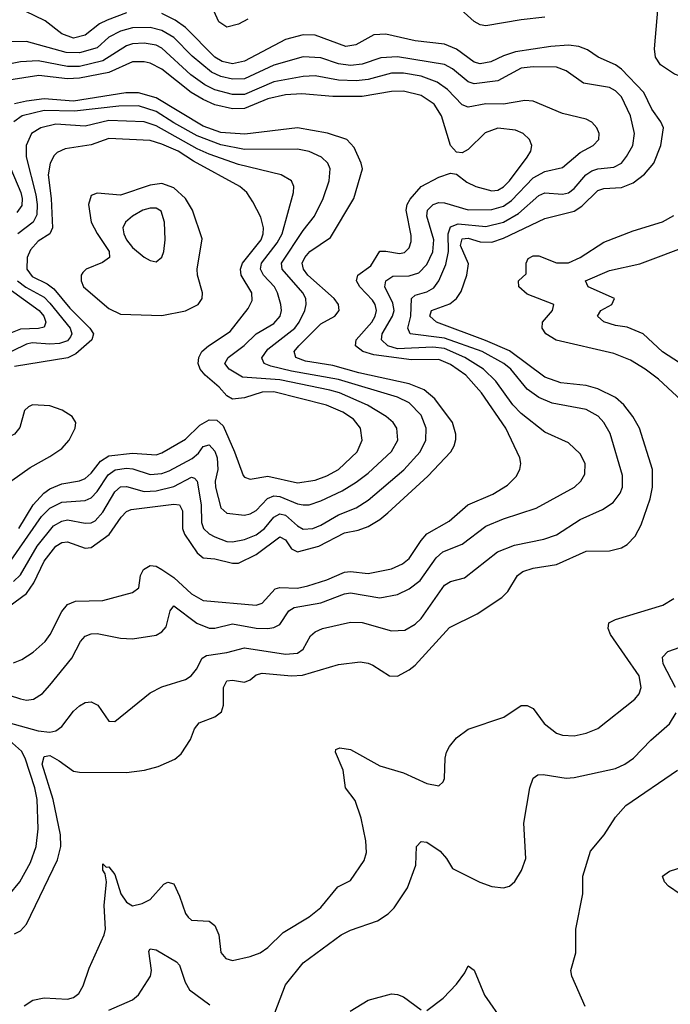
# Model space of a CAD drawing. Header units: inches. Extents: x 884549 to 1028252, y 526810 to 653624.
# Tile 727 of 1056: x 990187 to 992396, y 603555 to 606897. Entities that reach past the tile are written whole.
import ezdxf

# ---------------------------------------------------------------- set-up
doc = ezdxf.new("R2010")
doc.units = ezdxf.units.IN
doc.header["$MEASUREMENT"] = 0
doc.layers.add('A9690', color=7, linetype='Continuous')

msp = doc.modelspace()

# ---------------------------------------------------------------- linework, layer by layer
at = {"layer": 'A9690', "color": 5}
for points, elevation in [([(990961.6, 606898.4), (990930, 606881.4), (990890, 606871.9), (990863.4, 606890), (990833.6, 606953.6)], 2280), ([(991970, 606905.5), (991890, 606896.5), (991770, 606875.4), (991750, 606879.3), (991730, 606890.3), (991650, 606962.8)], 2280), ([(993090, 606938.8), (992994.6, 606825.4), (992930, 606787.5), (992800, 606700), (992756.5, 606683.5), (992690, 606679.3), (992610, 606649.4), (992572.5, 606652.5), (992531.6, 606690), (992517, 606697), (992490, 606702.4), (992430, 606704.5), (992410, 606711.3), (992363.3, 606743.4), (992345.4, 606770), (992342.3, 606797.7), (992356.9, 606970)], 2280), ([(990170, 603793.5), (990190, 603804.2), (990210, 603826.5), (990315.4, 604044.6), (990327.2, 604090), (990325.5, 604130), (990300.8, 604250), (990263.8, 604370), (990270, 604396.1), (990290, 604398.7), (990321.6, 604381.6), (990370, 604346), (990390, 604342.6), (990550, 604342), (990610.8, 604349.2), (990657.7, 604362.3), (990713.5, 604386.5), (990735.4, 604404.6), (990767, 604453), (990780.8, 604490), (990796.8, 604510), (990850, 604530.9), (990872.9, 604547.1), (990879.6, 604570), (990879.4, 604630), (990890, 604653.1), (990910, 604655.3), (990950, 604648), (990970, 604656.6), (990990, 604672.7), (991010, 604679.2), (991110, 604670.1), (991147.9, 604672.1), (991270, 604708), (991343.1, 604716.9), (991370, 604713), (991385.8, 604705.8), (991443.1, 604670), (991470, 604668.2), (991510, 604689.5), (991530, 604706.4), (991646, 604834), (991740.2, 604879.8), (991824.5, 604935.5), (991844.2, 604955.8), (991877.7, 605010), (991895.8, 605024.2), (991930, 605035.6), (992010, 605047.7), (992110, 605092.9), (992190, 605094.3), (992230, 605103.7), (992250, 605115.4), (992276.3, 605143.7), (992297.5, 605182.5), (992327.9, 605270), (992335.2, 605310), (992335.7, 605370), (992291.5, 605510), (992268.8, 605550), (992238.1, 605590), (992210, 605614.6), (992150, 605643.8), (992110, 605654.9), (992024.7, 605664.7), (991970, 605683.4), (991850, 605772.9), (991768.3, 605808.3), (991601.8, 605870), (991580.2, 605890), (991584.9, 605910), (991647.7, 605932.3), (991670.4, 605950), (991686, 605974), (991705, 606030), (991711.4, 606068.6), (991683.8, 606130), (991690, 606153.2), (991710, 606155.5), (991750, 606143.1), (991790, 606141.7), (991830, 606155.7), (991970, 606221.9), (992070, 606246.7), (992095.9, 606264.1), (992150, 606316.9), (992170, 606324), (992230, 606326.9), (992270, 606343.1), (992308, 606372), (992339.9, 606410), (992364.1, 606470), (992373.2, 606530), (992364.3, 606550), (992333.5, 606593.5), (992306.6, 606650), (992230, 606728.7), (992210, 606743), (992150.8, 606770), (992114.6, 606794.6), (992085.2, 606805.2), (992050.3, 606810.2), (991990, 606806.2), (991870, 606787.3), (991830, 606774.6), (991786.3, 606753.7), (991750, 606746.7), (991730, 606752.4), (991670, 606796.2), (991630, 606813.6), (991530, 606824.6), (991430, 606847.1), (991390, 606845.8), (991328.2, 606811.8), (991294.5, 606805.5), (991190, 606844.4), (991150, 606845.9), (991090, 606829.2), (990950, 606755.7), (990910, 606746.7), (990875.1, 606755.1), (990849.5, 606769.5), (990750, 606869.9), (990714.7, 606894.7), (990670, 606917.9)], 2320), ([(990550, 606920.5), (990484.6, 606895.4), (990457.8, 606882.2), (990410, 606843.7), (990370, 606834.5), (990330, 606848.8), (990273.2, 606893.2), (990205.9, 606925.9)], 2320), ([(990148.6, 604511.4), (990250, 604483.3), (990290, 604479), (990310, 604483.1), (990330, 604497.3), (990370, 604549.2), (990390, 604568.2), (990410, 604579), (990430, 604580.9), (990452.2, 604570), (990490, 604515.5), (990510, 604514.9), (990630, 604612.3), (990670, 604632.2), (990750, 604657.6), (990769.7, 604670), (990787.3, 604692.7), (990806.2, 604730), (990821.7, 604738.3), (990890, 604749.2), (990950, 604765.2), (991090, 604743.2), (991130, 604746.3), (991150, 604760.2), (991174.9, 604805.1), (991190, 604819.4), (991215.6, 604830), (991310, 604851.3), (991350, 604850.7), (991450, 604822.1), (991494.8, 604825.2), (991530, 604844.8), (991550, 604864.2), (991630, 604977.7), (991650, 604989.4), (991697.3, 605002.7), (991809.6, 605090.4), (991866.7, 605113.3), (991966.6, 605133.4), (992010, 605147.9), (992090, 605200.4), (992166.1, 605233.9), (992201.6, 605258.4), (992225.6, 605290), (992233.6, 605310), (992233.6, 605350), (992191.9, 605491.9), (992170.5, 605530), (992151, 605551), (992110, 605573.7), (991994.8, 605594.8), (991950, 605614.8), (991910, 605642.5), (991854.6, 605710), (991831.2, 605730), (991757.5, 605770), (991630, 605816.2), (991512.6, 605830), (991504.9, 605850), (991515.4, 605890), (991517.5, 605950), (991530, 605961.3), (991570, 605972.6), (991593.8, 605986.2), (991609.7, 606010.3), (991634.4, 606065.6), (991643.3, 606110), (991642.2, 606170), (991650, 606193.8), (991676.4, 606203.6), (991770, 606195.1), (991830, 606209.3), (991880.7, 606239.3), (991950, 606300.1), (991970, 606308.5), (992030, 606304.3), (992050, 606308.5), (992070, 606323.4), (992109.5, 606370.5), (992130, 606384.2), (992150, 606390.4), (992204.3, 606395.7), (992230, 606410.1), (992247.8, 606432.2), (992268.5, 606470), (992274.7, 606510), (992261.4, 606570), (992230, 606634.4), (992210, 606654.9), (992190, 606666.1), (992101.3, 606681.3), (992042.9, 606722.9), (992010, 606735.2), (991930, 606737.2), (991890, 606731.7), (991810, 606689.5), (991730, 606678.9), (991710, 606685.8), (991657.1, 606730), (991630, 606744.1), (991470, 606770.8), (991413.1, 606766.9), (991350, 606746.1), (991310, 606741.7), (991270, 606747.3), (991210, 606767.5), (991149.4, 606770.6), (991050, 606742.1), (990950, 606695.7), (990910, 606694.7), (990870, 606703.8), (990838.3, 606718.3), (990773, 606773), (990710, 606836.2), (990670, 606859.8), (990630, 606870.5), (990570, 606868.8), (990530, 606857.7), (990490, 606836.9), (990450, 606801.3), (990390, 606784.4), (990345.2, 606785.2), (990210, 606822.3), (990121.7, 606821.7)], 2340), ([(990070, 604630.6), (990190, 604591.3), (990210, 604587.6), (990233.6, 604590), (990265.1, 604610), (990290, 604637.6), (990364.6, 604730), (990394.1, 604785.9), (990410, 604803.8), (990430, 604812.3), (990450, 604813.6), (990530, 604797.5), (990570, 604795.2), (990650, 604807.6), (990670, 604818.6), (990684.2, 604835.8), (990697.7, 604890), (990710, 604907.7), (990788.3, 604848.3), (990830, 604831.5), (990850, 604831.6), (990910, 604846.3), (990990, 604831.5), (991029.9, 604830.1), (991050, 604833.5), (991070, 604844.2), (991101.5, 604890), (991118.9, 604901.1), (991210, 604917.3), (991290, 604948.4), (991310, 604950.9), (991410, 604934.4), (991470, 604945.2), (991510, 604964.6), (991547, 604993), (991600.7, 605070), (991623.7, 605090), (991690, 605116.1), (991770, 605178.1), (991830, 605202.7), (991941, 605239), (992070.7, 605310), (992092.3, 605330), (992106.3, 605353.7), (992106.6, 605390), (992090, 605423.5), (992050, 605460.7), (991970, 605496.3), (991890, 605559.9), (991861.7, 605590), (991804.1, 605670), (991762.2, 605710), (991698.7, 605750), (991630, 605781.1), (991590, 605784.7), (991470, 605779.8), (991437.6, 605790), (991415.6, 605810), (991418.1, 605830), (991452.7, 605890), (991458.2, 605910), (991454.3, 605934.3), (991427.3, 605990), (991429.9, 606010), (991453.6, 606026.4), (991510, 606027.7), (991542.7, 606037.3), (991570, 606066), (991590, 606108.5), (991592.7, 606150), (991569.1, 606230), (991572.2, 606250), (991580.3, 606259.7), (991590.7, 606269.3), (991610, 606275.8), (991630, 606275.1), (991710, 606251.7), (991790, 606252.7), (991830, 606263.5), (991856.9, 606283.1), (991930, 606359.5), (991970, 606381), (992030, 606394.8), (992090, 606445.4), (992134, 606470), (992153.8, 606490), (992154.8, 606510), (992146.2, 606530), (992130, 606548.4), (992110, 606558.8), (992030, 606578.3), (991930, 606619.8), (991902, 606622), (991830, 606610.3), (991770, 606611.7), (991710, 606599.9), (991690, 606607.6), (991640.1, 606660.1), (991604.7, 606684.7), (991550, 606705.6), (991490, 606715.8), (991450, 606714.7), (991370, 606693.6), (991330, 606689.4), (991270, 606691.3), (991190, 606705.9), (991150, 606703.6), (991050, 606685.4), (990950, 606643), (990910, 606642.4), (990850, 606659.2), (990815.4, 606675.4), (990768.4, 606710), (990670, 606799.8), (990650, 606809.9), (990610, 606816.8), (990570, 606814.4), (990550, 606808.2), (990470, 606756.7), (990390, 606737.7), (990350, 606737.8), (990250, 606756.6), (990190, 606754.2), (990103.1, 606736.9)], 2360), ([(990165.7, 604714.3), (990194.9, 604725.1), (990233.3, 604750), (990273.8, 604786.2), (990290.3, 604809.7), (990330, 604888.4), (990350, 604911.4), (990377.2, 604922.8), (990470, 604925.7), (990570, 604952.2), (990591.6, 604968.4), (990597.3, 605010), (990607, 605030), (990630, 605044.3), (990650, 605041.6), (990670, 605030.7), (990710, 605003.3), (990770, 604948), (990810, 604925), (990990, 604909.2), (991010, 604915.9), (991054.7, 604965.3), (991070, 604969.3), (991130, 604967.5), (991165.4, 604974.6), (991230, 604995.6), (991290, 605021.9), (991310, 605024), (991370, 605017), (991450, 605032.3), (991487.3, 605050), (991510, 605067.4), (991550.5, 605129.5), (991570, 605151.4), (991645, 605194.9), (991709, 605250), (991793.9, 605286.1), (991843, 605316.9), (991873.3, 605346.7), (991885.8, 605370), (991889.1, 605390), (991884.9, 605410), (991837.9, 605510), (991755.5, 605630), (991702.3, 605690), (991650, 605726.6), (991610, 605743.4), (991517.7, 605742.3), (991390, 605759.7), (991351.7, 605770), (991327.2, 605790), (991329.1, 605810), (991382.9, 605870), (991394.1, 605890), (991398.2, 605910), (991394.1, 605930), (991384.5, 605944.5), (991341.9, 605990), (991330.8, 606010), (991335.3, 606030), (991378.8, 606061.2), (991409.4, 606110.6), (991430, 606111.4), (991476.8, 606103.2), (991493.3, 606106.7), (991510, 606122.6), (991516.2, 606143.8), (991515.8, 606164.2), (991498.9, 606250), (991503.2, 606270), (991513, 606287), (991550, 606330.1), (991610, 606362.2), (991650, 606375.6), (991670, 606372), (991705.4, 606345.4), (991736, 606330), (991790, 606315.9), (991810, 606317.9), (991830, 606329), (991850, 606349.7), (991909.9, 606430), (991922.1, 606450), (991926.1, 606470), (991917.7, 606490), (991896.2, 606510), (991870, 606522.2), (991810, 606529), (991767.3, 606512.7), (991710, 606456.1), (991690, 606445.1), (991670, 606447.6), (991650, 606469.6), (991619, 606570), (991594, 606610), (991550, 606639.7), (991490, 606654.4), (991450, 606653.3), (991350, 606636.1), (991250, 606636), (991144.9, 606644.9), (991090, 606642.1), (991030, 606627.6), (990950, 606595.1), (990910, 606593.9), (990850, 606608), (990810, 606625.7), (990769.6, 606650), (990670, 606728.7), (990630, 606749.3), (990610, 606754.1), (990570, 606753.4), (990490, 606718), (990390, 606697.8), (990350, 606695.8), (990252.6, 606707.4), (990150, 606691.7)], 2380), ([(990150, 604904.9), (990210.4, 604949.6), (990234.9, 604985.1), (990270, 605059.3), (990310, 605109.7), (990330, 605121.8), (990350, 605124.9), (990410, 605102.8), (990430, 605105.1), (990490.9, 605149.1), (990531.3, 605208.7), (990550, 605227.5), (990566.2, 605233.8), (990710, 605251.8), (990729.6, 605249.6), (990739.6, 605230), (990740.3, 605170), (990746.9, 605150), (990790, 605086.9), (990810, 605070.5), (990850, 605067.3), (990910, 605051.9), (990930, 605052.5), (990990, 605081.5), (991070, 605141.9), (991090, 605130.7), (991110, 605101.1), (991130.9, 605090.9), (991202.9, 605110), (991290, 605155.5), (991335.9, 605164.1), (991370, 605176), (991410, 605199.9), (991437.6, 605222.4), (991572.9, 605347.1), (991651.2, 605430), (991662.4, 605450), (991667.7, 605472.3), (991668.3, 605490), (991656.6, 605530), (991597.2, 605610), (991560.8, 605640.8), (991510, 605660.9), (991338.3, 605698.3), (991250, 605722.8), (991157.8, 605737.8), (991124.5, 605750), (991119.4, 605770), (991134.8, 605790), (991210, 605864.4), (991257, 605890), (991272.3, 605910), (991269.9, 605930), (991255.4, 605950), (991165, 606030), (991150.3, 606050), (991146.4, 606070), (991154.8, 606090), (991172.5, 606110), (991242.7, 606157.3), (991321.9, 606290), (991350.6, 606390.6), (991347.1, 606410), (991322.8, 606462.8), (991297.7, 606490), (991232.1, 606512.1), (991130.2, 606530.2), (990951.8, 606508.2), (990870, 606514.4), (990810, 606535.4), (990650, 606631.4), (990590, 606648.2), (990548, 606648), (990370, 606620.4), (990270, 606627.8), (990210, 606620.4), (990170, 606611.2)], 2420), ([(990166.5, 604990), (990190, 605012.7), (990246.3, 605110), (990301.5, 605178.5), (990330, 605195.1), (990350, 605198.8), (990410, 605188.3), (990430, 605189.2), (990443.7, 605196.3), (990470, 605224.8), (990510, 605294.4), (990530, 605311.2), (990550, 605312.7), (990610, 605295.4), (990650, 605297.2), (990710, 605312), (990770, 605343.9), (990780.4, 605340.4), (990790.3, 605330.3), (990803.1, 605250), (990804.8, 605190), (990811.1, 605170), (990830, 605152.1), (990850, 605141.6), (990890, 605125.8), (990910, 605124.4), (990950, 605132.5), (990990, 605147.7), (991018.4, 605170), (991050, 605208.4), (991070, 605219.1), (991090, 605214.6), (991130, 605178.5), (991150, 605168), (991182.4, 605170), (991210, 605180.9), (991270, 605216.5), (991330, 605239.7), (991370, 605265.4), (991490.9, 605369.1), (991546.7, 605430), (991566.4, 605470), (991567.2, 605510), (991550, 605554.5), (991510, 605596.6), (991470, 605615.4), (991270, 605676), (991110, 605703.7), (991040.4, 605720.4), (991016.7, 605730), (991010, 605745.4), (991008.9, 605748.9), (991030, 605778), (991120.8, 605850), (991136, 605870), (991155, 605910), (991159.9, 605930), (991158.7, 605950), (991148.5, 605970), (991078.8, 606050), (991076.2, 606070), (991150, 606181.4), (991188.4, 606230), (991217.4, 606290), (991237.5, 606350), (991241, 606390), (991233.6, 606410), (991212.3, 606430), (991170, 606449), (991130, 606457.7), (990950, 606456.4), (990870, 606471.9), (990790, 606503), (990710, 606546.1), (990650, 606585.2), (990590, 606604.2), (990523.7, 606603.7), (990373.8, 606586.2), (990270, 606588.8), (990196.1, 606570), (990167.5, 606550)], 2440), ([(990158.3, 605061.7), (990261.7, 605210), (990290, 605238.7), (990330, 605259.6), (990410, 605264.6), (990430, 605273.4), (990450, 605295.1), (990488.1, 605351.9), (990511.7, 605368.3), (990550, 605374.4), (990571.8, 605371.8), (990630, 605353.2), (990670, 605356.4), (990694.7, 605365.3), (990772.7, 605407.3), (990794.2, 605425.8), (990810, 605447.9), (990830, 605453.9), (990850, 605432.1), (990857.5, 605410), (990859.4, 605370), (990850.5, 605330), (990851.8, 605310), (990870, 605240.2), (990890, 605222.3), (990950, 605215.1), (990970, 605219.6), (990990, 605231.2), (991028.8, 605271.2), (991050, 605280.9), (991070, 605278.4), (991130, 605253.6), (991150, 605250.1), (991170, 605250.1), (991210, 605263.5), (991282.3, 605297.7), (991330, 605327), (991370, 605357.5), (991450, 605430.9), (991471.4, 605470), (991467.9, 605510), (991455, 605530), (991431.5, 605550), (991368.3, 605588.3), (991272.5, 605630), (991239.6, 605639.6), (991070, 605674), (990943.8, 605683.8), (990898.1, 605710), (990883.9, 605730), (990895.4, 605750), (990949.2, 605790.8), (990989.5, 605830.5), (991050, 605865.2), (991071.2, 605890), (991075.8, 605910), (991074.1, 605930), (991062.7, 605970), (991052.3, 605990), (991014.4, 606030), (991005.2, 606050), (991008.3, 606070), (991060.9, 606139.1), (991078.4, 606170), (991117.2, 606310), (991117.8, 606330), (991109.8, 606350), (991075.1, 606370), (990930, 606404.8), (990830, 606440.4), (990790, 606458.3), (990650, 606536.4), (990610, 606549.6), (990490, 606554.9), (990410, 606534.9), (990310, 606541.7), (990258.6, 606530), (990226.9, 606510), (990209.3, 606470), (990208.9, 606431.1), (990241.9, 606301.9), (990246.8, 606270), (990245.7, 606234.3), (990232.6, 606210), (990181.1, 606170)], 2460), ([(990183.9, 605170), (990233.2, 605250), (990269.2, 605290), (990290, 605304.6), (990330, 605321.7), (990390, 605331.6), (990410, 605339.7), (990430, 605357.7), (990461.7, 605398.3), (990490, 605416), (990570, 605425.8), (990650, 605419.5), (990670, 605426.4), (990750, 605473), (990799.2, 605520.8), (990830, 605538.8), (990857, 605537), (990877.7, 605517.7), (990916.7, 605430), (990945.8, 605350), (990950, 605343.5), (990970, 605337), (991030, 605347.6), (991130, 605325.1), (991190, 605334.3), (991230, 605348.3), (991270, 605370.1), (991333.1, 605430), (991349.9, 605470), (991344.1, 605510), (991320.5, 605540.5), (991284.1, 605564.1), (991228.8, 605588.8), (991050, 605633.6), (991010, 605632.8), (990950, 605613.4), (990910, 605609), (990890, 605619.8), (990864.7, 605650), (990816.7, 605690), (990800.1, 605710), (990792.8, 605730), (990795.1, 605750), (990805.6, 605770), (990827.8, 605790), (990901.4, 605838.6), (990963.4, 605916.6), (990976.4, 605943.6), (990975.6, 605970), (990939.4, 606030), (990936.4, 606050), (990943.3, 606070), (991006.5, 606150), (991014.2, 606170), (991015, 606190), (991006, 606226), (990978.8, 606278.8), (990958.1, 606310), (990934.5, 606330), (990776.9, 606416.9), (990725.7, 606450), (990670, 606474.8), (990630, 606486.3), (990490, 606493.8), (990430, 606472.1), (990341.5, 606458.5), (990314.5, 606445.5), (990304.6, 606435.4), (990290.6, 606409.4), (990283.4, 606370), (990294, 606290), (990298.7, 606190), (990289, 606170), (990250, 606144.7), (990224.2, 606115.8), (990212.4, 606090), (990211.8, 606050), (990230, 606025.4), (990280.2, 606000.2), (990302.8, 605982.8), (990357.1, 605917.1), (990425.8, 605850), (990437.4, 605830), (990432, 605810), (990377.9, 605762.1), (990350.6, 605749.4), (990170, 605720.1)], 2480), ([(990157.3, 606390), (990191.5, 606310), (990195.7, 606290), (990194, 606266), (990177.4, 606242.6)], 2440), ([(992450.5, 605590), (992356.5, 605676.5), (992310.7, 605710.7), (992260.6, 605740.6), (992203.9, 605763.9), (992009, 605809), (991973.9, 605830), (991960.7, 605850), (991961.8, 605870), (991996.4, 605910), (992000.4, 605930), (991910, 605964.7), (991882, 605990), (991880.8, 606010), (991906.2, 606033.8), (991906.5, 606070), (991913.9, 606086.1), (991930, 606095.2), (991950, 606094.7), (992010, 606071.3), (992050, 606071.4), (992089.8, 606090), (992170, 606142), (992270, 606179.9), (992370, 606210.6), (992408.1, 606231.9)], 2280), ([(992539.9, 605659.9), (992370, 605769.9), (992304.4, 605830), (992250, 605853.5), (992210, 605858.5), (992170, 605870.8), (992148.4, 605890), (992160.4, 605910), (992197.7, 605930), (992207.2, 605950), (992117.6, 605990), (992107.7, 606010), (992190, 606044.9), (992292.3, 606067.7), (992470, 606134.4)], 2260), ([(990180.2, 606010), (990208.5, 605988.5), (990270, 605954.4), (990290, 605934.9), (990358.3, 605850), (990364.6, 605830), (990359.7, 605820.3), (990350, 605807.2), (990322, 605798), (990290, 605795.2), (990230, 605799.8), (990210, 605795.8), (990110, 605746.8)], 2460), ([(990113.5, 606010), (990252.9, 605910), (990268.7, 605890), (990276.4, 605870), (990270, 605853.5), (990251.3, 605848.7), (990190, 605846.8), (990150, 605830.2)], 2440), ([(990000, 605241), (990030, 605247.3), (990070, 605269.4), (990222.7, 605377.3), (990290, 605413.9), (990330, 605441.6), (990354.6, 605470), (990376, 605510), (990378.2, 605530), (990365.1, 605550), (990331.7, 605571.7), (990290, 605586), (990230.9, 605589.1), (990216.9, 605583.1), (990203.8, 605570), (990187.8, 605512.2), (990170.1, 605489.9), (990090, 605450.5), (990043.8, 605416.2), (990000, 605393.3)], 2520), ([(990202.4, 603550), (990231.5, 603568.5), (990270, 603576.5), (990350, 603572.1), (990370, 603578.3), (990388.1, 603591.9), (990402.7, 603617.3), (990423.1, 603676.9), (990474, 603790), (990479, 603810), (990473.6, 603890), (990482.4, 603970), (990477.8, 603997.8), (990469.9, 604010.1), (990470, 604031), (990480.7, 604020.7), (990490, 604020.9), (990510, 603995.4), (990530.6, 603930), (990550, 603901.1), (990570, 603888.8), (990602.8, 603897.2), (990629.8, 603910.2), (990677.1, 603962.9), (990690, 603969), (990710, 603963.1), (990730, 603921.3), (990750, 603862.4), (990758.9, 603850), (990770, 603840.8), (990830, 603836.9), (990850, 603822.4), (990863.2, 603790), (990870.4, 603730.3), (990887.3, 603710), (990910, 603703.7), (990970, 603716.5), (991003.5, 603730), (991030, 603747.2), (991082.1, 603797.9), (991170, 603852.2), (991210, 603882.8), (991267, 603953), (991310, 603975.2), (991357.1, 604042.9), (991364.6, 604070), (991362.9, 604110), (991346.6, 604186.6), (991326.6, 604246.6), (991293.5, 604290), (991285.9, 604350), (991259.3, 604410), (991260.5, 604419.5), (991274.2, 604425.8), (991310, 604419.4), (991410, 604364.7), (991490, 604340.2), (991570, 604304.4), (991610, 604296.4), (991625.1, 604310), (991630, 604321), (991631.7, 604390), (991636.7, 604410), (991646.3, 604430), (991670, 604458.7), (991710, 604488.3), (991830.4, 604529.6), (991890, 604568.4), (991910, 604569.3), (991930, 604559.2), (991967.6, 604507.6), (992010, 604475.1), (992030, 604467.9), (992070, 604466.3), (992110, 604474.6), (992150, 604490.9), (992275.3, 604590), (992290.9, 604609.1), (992296.8, 604630), (992290.5, 604670), (992193.3, 604810), (992184.7, 604830), (992187.4, 604850), (992210, 604860.9), (992370.9, 604909.1), (992408.3, 604931.7)], 2280), ([(992413.2, 604630), (992372.4, 604710), (992370, 604733), (992387.7, 604752.3), (992506.2, 604793.8)], 2260), ([(991053.8, 603526.2), (991090, 603620.9), (991150, 603695.2), (991278.7, 603790), (991310, 603806.2), (991401.9, 603838.1), (991438.6, 603861.4), (991458.1, 603881.9), (991504.4, 603950), (991532.5, 604027.5), (991534.4, 604090), (991550, 604107.2), (991570, 604104.6), (991614.8, 604074.8), (991636, 604050), (991656.1, 604016.1), (991749.3, 603969.3), (991790, 603954.9), (991829.6, 603950.4), (991850, 603955.5), (991868.4, 603971.6), (991890.9, 604009.1), (991905.1, 604050), (991899.1, 604170), (991918.7, 604290), (991930, 604322.8), (991946.6, 604333.4), (991964.7, 604335.3), (992042.8, 604322.7), (992070, 604324), (992210, 604355.4), (992242, 604370), (992270.9, 604390), (992330, 604451.2), (992393.4, 604506.6), (992415.7, 604544.3)], 2260), ([(990150, 603925.5), (990187.3, 603970), (990224, 604036), (990243.6, 604090), (990249.6, 604150), (990246.6, 604250), (990238.4, 604290), (990205.6, 604390), (990193.6, 604413.6), (990152.6, 604450)], 2340), ([(992107, 603547), (992062, 603650), (992058.9, 603670), (992075.1, 603730), (992075.1, 603810), (992099.7, 603930), (992098.9, 603990), (992125.6, 604074.4), (992171.8, 604130), (992209.7, 604190), (992244.7, 604230), (992420.4, 604350)], 2240), ([(992430, 603929.1), (992390, 603955.3), (992376.5, 603970), (992369.8, 603990), (992393.6, 604006.4), (992467.8, 604030)], 2220), ([(990490, 603535), (990570, 603569.4), (990590, 603586.7), (990631.1, 603650), (990634.2, 603670), (990625.4, 603734.6), (990630, 603743.1), (990650, 603739.8), (990719.2, 603699.3), (990730, 603687.4), (990748.7, 603630), (990763.4, 603603.4), (990832.9, 603552.9)], 2260), ([(991570, 603534), (991624.6, 603575.4), (991670, 603623), (991698.6, 603661.4), (991710, 603685.5), (991730, 603670.4), (991765.4, 603585.4), (991830, 603492.7)], 2240), ([(991308.8, 603531.2), (991370, 603568.7), (991450, 603590.3), (991470, 603588.5), (991490, 603580.4), (991550, 603536.3)], 2240)]:
    msp.add_lwpolyline(points, dxfattribs=dict(at, elevation=elevation))
for points, elevation in [([(990670, 606340.3), (990630, 606334.6), (990530, 606300.6), (990450, 606307.8), (990430, 606300.4), (990420.4, 606270), (990429.7, 606210), (990450, 606170.8), (990491, 606110), (990492, 606090), (990467.9, 606072.1), (990413.1, 606050), (990401.7, 606038.3), (990396.3, 606030), (990395.5, 606010), (990403.8, 605990), (990490, 605916.7), (990530, 605897.6), (990670, 605893), (990750, 605908.9), (990792.6, 605930), (990806.3, 605950), (990808.3, 605970), (990790.9, 606030), (990789.9, 606050), (990807, 606153), (990773.5, 606250), (990750.4, 606290), (990710, 606326.1)], 2520), ([(990650, 606256.7), (990630, 606256.7), (990605.8, 606250), (990570.1, 606230), (990546.4, 606210), (990537, 606190), (990540.3, 606170), (990550.1, 606150), (990570, 606123.1), (990610, 606090.8), (990630, 606079.7), (990650, 606075.2), (990669.8, 606090.2), (990677, 606110), (990681.2, 606150), (990678.7, 606210), (990667.3, 606247.3)], 2540)]:
    msp.add_lwpolyline(points, close=True, dxfattribs=dict(at, elevation=elevation))

doc.saveas('drawing.dxf')
